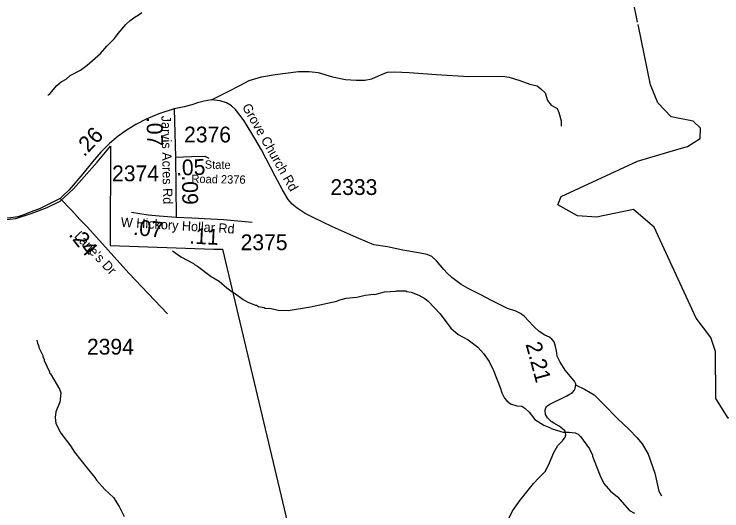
# Model space of a CAD drawing. Extents: x 1248224 to 1454986, y 825081 to 985870.
# Drawn here: x 1382840 to 1388450, y 893141 to 897074 of the extents above; entities that cross this region are included whole.
import ezdxf

# ---------------------------------------------------------------- set-up
doc = ezdxf.new("R2010")
doc.units = 0
for name, color, linetype in [('Exist Boundary Political City Limit New', 7, 'Continuous'), ('Exist Hydrographic Creek Single Shore', 7, 'Continuous'), ('Exist Hydrographic Misc Water Feature', 7, 'Continuous'), ('Exist Road Non-System Type 51', 7, 'Continuous'), ('Exist Road Secondary Mileage Hundredths English Label', 7, 'Continuous'), ('Exist Road Secondary Type 51 Attributed', 7, 'Continuous'), ('Exist Road Secondary Type 51 Label', 7, 'Continuous'), ('Exist Road Secondary Type 51 Number Label', 7, 'Continuous'), ('Map Preparation Boundary City Limit Buffer Line', 7, 'Continuous')]:
    doc.layers.add(name, color=color, linetype=linetype)

msp = doc.modelspace()

# ---------------------------------------------------------------- linework, layer by layer
at = {"layer": 'Exist Boundary Political City Limit New'}
msp.add_lwpolyline([(1382752.5, 895446.1), (1382852.9, 895455.2), (1382974.6, 895494.8), (1383102.4, 895543.5), (1383205.9, 895592.2), (1383309.3, 895689.7), (1383498, 895902.8), (1383604.5, 896027.7), (1383601.4, 895242.1), (1384422.1, 895212.5), (1384492, 895212.5), (1384492, 895212.5), (1385129.9, 892523)], dxfattribs=at)
at = {"layer": 'Exist Hydrographic Creek Single Shore'}
msp.add_lwpolyline([(1389189.8, 894004.8), (1388874.4, 893861.8), (1388698.7, 893878.6), (1388645.2, 893885.6), (1388565.8, 893891.1), (1388499.4, 893873.7), (1388401.7, 894029), (1388400.8, 894403.4), (1388361.7, 894512.4), (1388247.7, 894665.8), (1387912.8, 895388.2), (1387863.1, 895430)], dxfattribs=at)
at = {"layer": 'Exist Hydrographic Misc Water Feature'}
for points in [[(1387782.4, 897011.8), (1387711.7, 897352.1), (1387715.7, 897552.2)], [(1383106, 896431.8), (1383122.3, 896443.4), (1383179.7, 896508.1), (1383212.3, 896537.4), (1383252.8, 896560.5), (1383285.4, 896587.8), (1383366.3, 896629.9), (1383420.1, 896668.8), (1383525.2, 896762.4), (1383574.4, 896819.3), (1383635.8, 896881.8), (1383664.6, 896921.2), (1383726.2, 896991.8), (1383758.8, 897023.1), (1383807.7, 897058), (1383815.6, 897059.8), (1383852.3, 897087)], [(1388094.3, 896001.9), (1388176.8, 896026.3), (1388277.8, 896089.9), (1388279.7, 896172), (1388221.8, 896225.7), (1388047.7, 896262), (1387941.7, 896372.5), (1387885.7, 896514.8), (1387786.5, 896992.2)], [(1387863.1, 895430), (1387748.7, 895526), (1387455.7, 895466.2), (1387305.7, 895475.9), (1387149.7, 895564.5), (1387175.7, 895629.6), (1387781.7, 895909.5), (1388094.3, 896001.9)], [(1384095.2, 895198.8), (1384166.2, 895149.2), (1384261.1, 895099.2), (1384268.9, 895091), (1384292.7, 895078.5), (1384402.9, 894996.1), (1384466.1, 894958.7), (1384527, 894905.4), (1384568.3, 894874.6), (1384584.2, 894868.2), (1384655, 894814.7), (1384692.6, 894793.9), (1384754, 894768.6), (1384762, 894768.4), (1384777.9, 894759.9), (1384821.6, 894751), (1384829.5, 894746.8), (1384877.4, 894741.8), (1384933.2, 894728.6), (1385013.2, 894726.4), (1385189.7, 894754.9), (1385398.8, 894802.3), (1385415, 894809.9), (1385471.2, 894824.6), (1385557.5, 894833.6), (1385623.8, 894849.2), (1385692, 894855.8), (1385699, 894854), (1385776.4, 894873.9), (1385864.5, 894879.9), (1385872.6, 894883.8), (1385944.6, 894882.2), (1385952.5, 894878), (1385988.4, 894873.2), (1386047.8, 894847.9), (1386095.3, 894822.9), (1386122.9, 894802.3), (1386216.7, 894700.3), (1386302.2, 894586.5), (1386361.2, 894537.2), (1386440.2, 894495.5), (1386515, 894435.9), (1386561.9, 894386.9), (1386604.6, 894324), (1386638.9, 894251.2), (1386694.1, 894118.1), (1386705.1, 894073.9), (1386728.2, 894033.4), (1386745.7, 894011.1), (1386775.3, 893988.4), (1386824.9, 893973.4), (1386864.8, 893968.4), (1386888.6, 893953.9), (1386923.8, 893921.2), (1386966.6, 893864.3), (1387038.5, 893817.8), (1387093.1, 893797.5), (1387097, 893793.4), (1387172.5, 893767.8), (1387192.4, 893763.4), (1387240.4, 893762.3), (1387286.3, 893757.2), (1387312.1, 893746.7), (1387329.6, 893728.3), (1387401.5, 893630.8), (1387424.5, 893582.3), (1387424.4, 893574.3), (1387437.6, 893540.1), (1387485.3, 893417.1), (1387515.6, 893356.5), (1387566.4, 893297.4), (1387623.3, 893250.1), (1387719, 893144.1), (1387756.5, 893123.3)], [(1383019.9, 894491.3), (1383025.5, 894467.2), (1383036.8, 894442.9), (1383036.7, 894434.9), (1383067.3, 894370.3), (1383067.2, 894362.3), (1383078.6, 894338.1), (1383078.5, 894330.1), (1383120.5, 894241.2), (1383120.3, 894233.2), (1383127.4, 894225.6), (1383199.5, 894103.6), (1383209.1, 894074.3), (1383203.2, 893999.6), (1383199.1, 893995.7), (1383169.6, 893924.3), (1383164.7, 893878.5), (1383171.7, 893832.4), (1383210, 893755.6), (1383287.8, 893655.9), (1383318.7, 893605.3), (1383419.3, 893477.7), (1383480.4, 893405.7), (1383493.9, 893383.5), (1383560.3, 893310.1), (1383627, 893246.6), (1383673.4, 893173.7), (1383711.7, 893096.8)]]:
    msp.add_lwpolyline(points, dxfattribs=at)
at = {"layer": 'Exist Road Non-System Type 51'}
for points in [[(1384405.8, 896396.4), (1384537, 896462.2), (1384630.3, 896508.4), (1384703.2, 896549), (1384800.3, 896578.9), (1384909.4, 896597.4), (1385094.7, 896618.6), (1385177.8, 896619.9), (1385251.4, 896612), (1385364.6, 896578.9), (1385466.1, 896556.4), (1385550.6, 896551.1), (1385620.1, 896551.1), (1385674.6, 896563), (1385753, 896597.4), (1385800.7, 896615.9), (1385856.5, 896617.3), (1385971, 896612), (1386188.4, 896597.4), (1386443.9, 896581.5), (1386710.4, 896584.2), (1386764.9, 896576.3), (1386849.4, 896548.5), (1386929.1, 896519.4), (1386985, 896506.2), (1387016.3, 896483.7), (1387049, 896450.6), (1387066.8, 896391.1), (1387098.1, 896352.8), (1387144.4, 896327.7), (1387158.8, 896295.9), (1387175.1, 896228.5), (1387176.5, 896187.5)], [(1387295, 894135.3), (1387361.8, 894104.8), (1387407.4, 894078)], [(1387407.4, 894078), (1387438.1, 894059.9), (1387509, 893988.5), (1387623.5, 893872.1), (1387716.2, 893784.8), (1387776.1, 893721.4), (1387819.7, 893671.1), (1387866.1, 893589.1), (1387917.9, 893438.4), (1387950.6, 893295.6), (1387972.4, 893258.6)]]:
    msp.add_lwpolyline(points, dxfattribs=at)
at = {"layer": 'Exist Road Secondary Type 51 Attributed'}
for p, q in [((1384108.7, 896325), (1384119.6, 895941.5)), ((1384119.6, 895941.5), (1384123.7, 895466.8))]:
    msp.add_line(p, q, dxfattribs=at)
for points in [[(1387293, 894143.8), (1387290.9, 894152.4), (1387282.8, 894168.3), (1387263.7, 894188.1), (1387209.2, 894255.6), (1387168.3, 894317.7), (1387144.4, 894366.7), (1387139, 894407.7), (1387132.2, 894442), (1387121.3, 894479.1), (1387102.2, 894500.2), (1387083.1, 894514.8), (1387046.3, 894531.9), (1387002.7, 894561), (1386960.5, 894599.4), (1386915.7, 894647.2), (1386883.7, 894682.1), (1386853.2, 894702.5), (1386816.8, 894721.4), (1386750, 894741.8), (1386624.6, 894805.5), (1386540.1, 894850.5), (1386438.9, 894900.9), (1386383, 894932.7), (1386308.5, 894988.5), (1386272.1, 895023.4), (1386246, 895052.5), (1386187.8, 895119.4), (1386150.1, 895154.3), (1386113.4, 895169.3), (1386046.7, 895183.9), (1385920.6, 895205), (1385800.7, 895230.1), (1385690.3, 895246), (1385641.2, 895267.2), (1385554.7, 895305.5), (1385363.9, 895390.1), (1385209.2, 895464.2), (1385146.5, 895494.6), (1385083.8, 895536.9), (1385042.9, 895570), (1385012.9, 895607), (1384966.6, 895682.4), (1384908.7, 895792.1), (1384799.6, 895999.7), (1384747.2, 896089.6), (1384662.7, 896229.8), (1384594.5, 896318.4), (1384561.8, 896348.8), (1384522.3, 896371.3), (1384473.2, 896388.5), (1384405.8, 896396.4), (1384347.4, 896386.1), (1384294.8, 896371.2), (1384248, 896357.2), (1384238.5, 896354.3), (1384188.2, 896341.3), (1384108.7, 896325)], [(1384108.7, 896325), (1383986, 896284), (1383887.2, 896241.7), (1383805.4, 896199.4), (1383735.9, 896157.1), (1383665.1, 896106.8), (1383594.9, 896050), (1383528.1, 895979.9), (1383460.6, 895903.2), (1383384.3, 895809.3), (1383275.3, 895682.4), (1383223.4, 895631.4), (1383204.9, 895613.8)], [(1383204.9, 895613.8), (1383047.3, 895536.2), (1382954, 895500.4), (1382915.7, 895485.2), (1382869.2, 895470.1), (1382814.7, 895460.2), (1382720, 895456.9), (1382576.9, 895484.6), (1382431, 895516.4), (1382365.6, 895544.1), (1382354.7, 895554.9), (1382321.1, 895575.6), (1382297.6, 895598.1), (1382268.1, 895626.7), (1382242.8, 895661.2), (1382217.1, 895735.9), (1382213, 895767.6), (1382211.6, 895803.3), (1382220.5, 895883.3), (1382230, 895945.5), (1382246.4, 895997), (1382260, 896030.1), (1382291.3, 896098.9), (1382360.8, 896212.6)], [(1384119.6, 895941.5), (1384246.8, 895945.7), (1384351.4, 895948.6), (1384384.2, 895932.9)], [(1383204.9, 895613.8), (1383297.6, 895519.4), (1383360, 895446.9), (1383420.4, 895386.2), (1383749.4, 895022.2), (1384056.1, 894702)], [(1383770.1, 895506.4), (1383901.5, 895485.3), (1383988.7, 895476.1), (1384123.7, 895466.8)], [(1384123.7, 895466.8), (1384248, 895460.7), (1384499.1, 895448.3), (1384672.2, 895431.1), (1384726.4, 895427.9)], [(1386698.8, 892962.3), (1386794.2, 893142.2), (1386850.7, 893225.5), (1386958.4, 893357.7), (1386999.3, 893401.4), (1387048.4, 893452.9), (1387075.6, 893501.9), (1387118.5, 893603.7), (1387149.9, 893659.2), (1387188, 893693.6), (1387208.5, 893722.7), (1387212.6, 893742.5), (1387211.2, 893758.4), (1387208.5, 893771.6), (1387186.7, 893788.8), (1387159.4, 893810), (1387117.2, 893833.8), (1387096.7, 893848.3), (1387066.8, 893877.4), (1387051.8, 893903.8), (1387049, 893936.9), (1387054.5, 893956.7), (1387060.2, 893963.8), (1387064.1, 893968.4), (1387087.2, 893985.8), (1387220.8, 894050.6), (1387265.7, 894078.4), (1387279.4, 894092.9), (1387287.5, 894110.1), (1387293, 894143.8)]]:
    msp.add_lwpolyline(points, dxfattribs=at)
at = {"layer": 'Map Preparation Boundary City Limit Buffer Line'}
msp.add_lwpolyline([(1382752.5, 895446.1), (1382852.9, 895455.2), (1382974.6, 895494.8), (1383102.4, 895543.5), (1383205.9, 895592.2), (1383309.3, 895689.7), (1383498, 895902.8), (1383604.5, 896027.7), (1383601.4, 895242.1), (1384422.1, 895212.5), (1384492, 895212.5), (1384492, 895212.5), (1385129.9, 892523)], dxfattribs=at)

# ---------------------------------------------------------------- texts
at = {"layer": 'Exist Road Secondary Mileage Hundredths English Label'}
for s, rotation, p in [('.07', 271.6286, (1383889.4, 896258.3)), ('.26', 46.3828, (1383395.2, 895938.7)), ('.05', 1.5925, (1384125.3, 895795.6)), ('.09', 270.4935, (1384171.3, 895796.5)), ('.07', 353.9425, (1383780.4, 895327.2)), ('.11', 357.1772, (1384227.2, 895257.5)), ('.24', 308.5343, (1383268.4, 895326.6)), ('2.21', 285.1162, (1386893.6, 894460.9))]:
    msp.add_text(s, height=125, rotation=rotation, dxfattribs=at).set_placement(p)
at = {"layer": 'Exist Road Secondary Type 51 Label'}
for s, height, rotation, p in [(' Grove Church Rd', 75, 299.7131, (1384630.4, 896364.5)), ('Jarvis Acres Rd', 75, 271.1868, (1384007.4, 896269.6)), ('State ', 65.62, 359.0571, (1384350.7, 895850.8)), ('Road 2376', 65.62, 359.0571, (1384244.9, 895737.7)), ('W Hickory Hollar Rd', 75, 356.4967, (1383684.2, 895391)), ("Lane's Dr", 75, 313.3763, (1383311.7, 895312.5))]:
    msp.add_text(s, height=height, rotation=rotation, dxfattribs=at).set_placement(p)
at = {"layer": 'Exist Road Secondary Type 51 Number Label'}
for s, p in [('2376', (1384187.2, 896058.2)), ('2374', (1383616.3, 895750.5)), ('2333', (1385347.3, 895642)), ('2375', (1384635.5, 895204.8)), ('2394', (1383417.3, 894378))]:
    msp.add_text(s, height=125, dxfattribs=at).set_placement(p)

doc.saveas('drawing.dxf')
